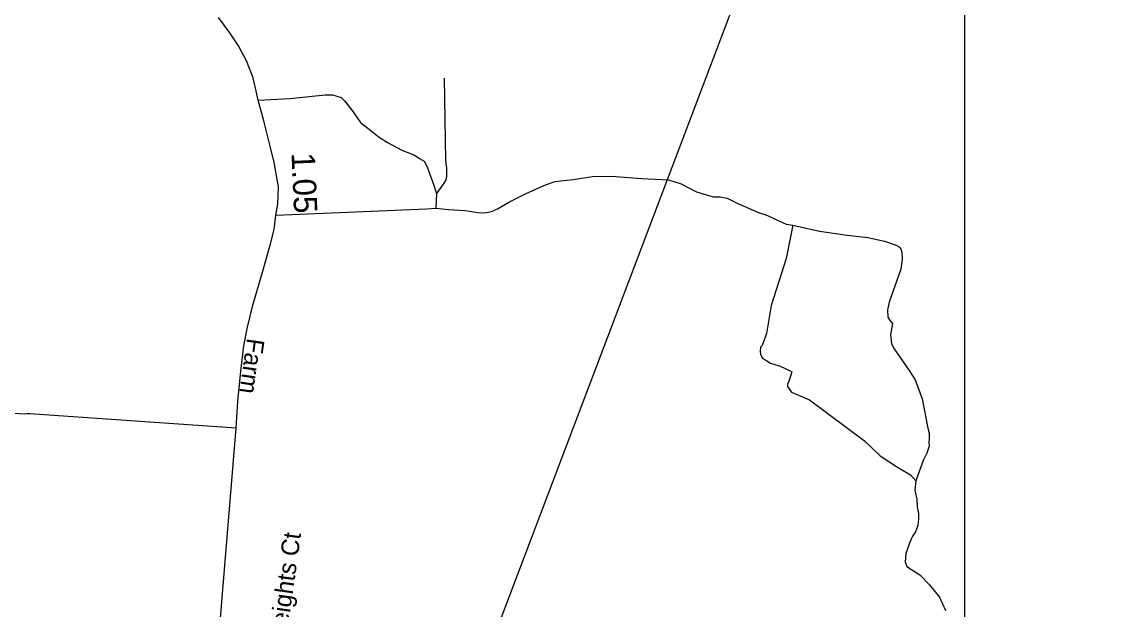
# Model space of a CAD drawing. Extents: x 2220236 to 2384410, y 720751 to 894131.
# Drawn here: x 2369349 to 2375246, y 855986 to 859133 of the extents above; entities that cross this region are included whole.
import ezdxf

# ---------------------------------------------------------------- set-up
doc = ezdxf.new("R2010")
doc.units = 0
doc.layers.add('Default', color=7, linetype='Continuous')

msp = doc.modelspace()

# ---------------------------------------------------------------- linework, layer by layer
at = {"layer": 'Default'}
for p, q in [((2374393.9, 833129.7), (2374394.2, 870388.6)), ((2369473, 849503.2), (2376054.5, 866870.1)), ((2371567.3, 858214.1), (2371563.8, 858136.5))]:
    msp.add_line(p, q, dxfattribs=at)
for points in [[(2370345.8, 855265.1), (2370399.5, 855812.8), (2370494.1, 856959.3), (2370504.4, 857102.6), (2370519.7, 857263.8), (2370535.1, 857399.5), (2370555.5, 857499.3), (2370583.7, 857617), (2370634.8, 857793.6), (2370677, 857938.2), (2370697.5, 858022.6), (2370707.7, 858099.4), (2370717.9, 858158.3), (2370720.5, 858250.4), (2370712.8, 858301.6), (2370697.5, 858380.9), (2370674.5, 858475.6), (2370642.5, 858604.9), (2370611.8, 858714.9), (2370586.2, 858835.2), (2370550.4, 858924.8), (2370506.9, 859006.6), (2370460.9, 859075.7), (2370399.5, 859157.6)], [(2370345.8, 855265.1), (2370399.5, 855812.8), (2370494.1, 856959.3), (2370504.4, 857102.6), (2370519.7, 857263.8), (2370535.1, 857399.5), (2370555.5, 857499.3), (2370583.7, 857617), (2370634.8, 857793.6), (2370677, 857938.2), (2370697.5, 858022.6), (2370707.7, 858099.4), (2370717.9, 858158.3), (2370720.5, 858250.4), (2370712.8, 858301.6), (2370697.5, 858380.9), (2370674.5, 858475.6), (2370642.5, 858604.9), (2370611.8, 858714.9), (2370586.2, 858835.2), (2370550.4, 858924.8), (2370506.9, 859006.6), (2370460.9, 859075.7), (2370399.5, 859157.6)], [(2371567.3, 858214.1), (2371592.8, 858246.6), (2371608.2, 858270.5), (2371618.4, 858289.2), (2371621.8, 858306.3), (2371621.8, 858326.8), (2371621.8, 858348.9), (2371616.7, 858393.3), (2371610.5, 858833.1)], [(2370611.8, 858714.9), (2370782.5, 858723.9), (2370971.8, 858744.3), (2371010.1, 858744.3), (2371056.2, 858729), (2371074.1, 858711.1), (2371115, 858659.9), (2371161, 858595.9), (2371214.7, 858552.4), (2371260.8, 858516.6), (2371304.3, 858488.4), (2371381, 858447.5), (2371444.9, 858421.9), (2371462.8, 858411.6), (2371476.4, 858403.5), (2371500.8, 858388.2), (2371517.8, 858357.5), (2371533.2, 858313.1), (2371553.6, 858255.1), (2371567.3, 858214.1)], [(2371563.8, 858136.5), (2371632, 858130.5), (2371719, 858123.7), (2371790.6, 858113.5), (2371824.7, 858111.8), (2371845.2, 858115.2), (2371867.3, 858120.3), (2371896.3, 858135.7), (2371954.3, 858168.1), (2372043, 858214.1), (2372141.8, 858258.5), (2372199.8, 858279), (2372298.7, 858290.9), (2372402.7, 858306.3), (2372504.2, 858308.8), (2372664.4, 858295.2), (2372809.5, 858289.3), (2372875.9, 858266.2), (2372959.4, 858223.5), (2373048.1, 858197.9), (2373085.6, 858197.9), (2373122.2, 858190.3), (2373180.2, 858161.3), (2373294.4, 858111.8), (2373326.8, 858103.3), (2373438.5, 858051.6), (2373474.5, 858046.1)], [(2370707.7, 858099.4), (2371515.9, 858132.7), (2371563.8, 858136.5)], [(2373474.5, 858046.1), (2373438.8, 857867.6), (2373358.2, 857616.5), (2373332.3, 857466.4), (2373309.2, 857402), (2373301.2, 857391.9), (2373299.6, 857371.8), (2373301.6, 857355.9), (2373310, 857336), (2373354.3, 857306.6), (2373406.5, 857291.4), (2373456.9, 857268), (2373469, 857260.3), (2373453.5, 857208), (2373445.8, 857195.9), (2373446, 857181.9), (2373466.4, 857152.1), (2373562.9, 857111.5), (2373857.7, 856891.4), (2373940.8, 856810.5), (2374033.5, 856749.9), (2374104.1, 856708.8), (2374132.6, 856677.1)], [(2373474.5, 858046.1), (2373616.9, 858013.9), (2373765.1, 857991.9), (2373875.2, 857979.4), (2373965.4, 857960.5), (2374021.7, 857941.4), (2374037.8, 857933.7), (2374047.9, 857925.7), (2374058.2, 857903.9), (2374058.8, 857863.9), (2374051.4, 857809.8), (2373989.8, 857632.9), (2373980.5, 857592.9), (2373982.9, 857553), (2373991.1, 857539), (2374007.3, 857519.2), (2373996.1, 857461.1), (2374002.7, 857411.2), (2374017.3, 857383.3), (2374096.6, 857268.5), (2374129.3, 857217), (2374166.7, 857115.5), (2374196.6, 856959.9), (2374203.2, 856931.9), (2374203.4, 856906.1), (2374201.7, 856884), (2374204, 856862.1), (2374190.5, 856825.9), (2374171.2, 856785.5), (2374132.6, 856677.1)], [(2370494.1, 856959.3), (2369390.1, 857035.2), (2369377, 857036), (2369363.8, 857034.2), (2369182.4, 857045.1)], [(2374132.6, 856677.1), (2374127.2, 856627.1), (2374137.8, 856579.3), (2374140.3, 856537.4), (2374146.8, 856501.4), (2374147.3, 856473.4), (2374143.8, 856437.4), (2374130.2, 856403.3), (2374112.4, 856376.9), (2374099, 856342.8), (2374079, 856287.4), (2374075.9, 856241.1), (2374083.6, 856218), (2374153, 856173.2), (2374205.4, 856120.8), (2374258.6, 856053.6), (2374291, 855982.6)]]:
    msp.add_lwpolyline(points, dxfattribs=at)

# ---------------------------------------------------------------- texts
for s, height, rotation, p in [('1.05', 125, 272.57122, (2370790.6, 858431.7)), ('Farm', 95, 261.98143, (2370553.3, 857444)), ('Village Heights Ct', 95, 82.04651, (2370702.9, 855394.6))]:
    msp.add_text(s, height=height, rotation=rotation, dxfattribs=at).set_placement(p)

doc.saveas('drawing.dxf')
